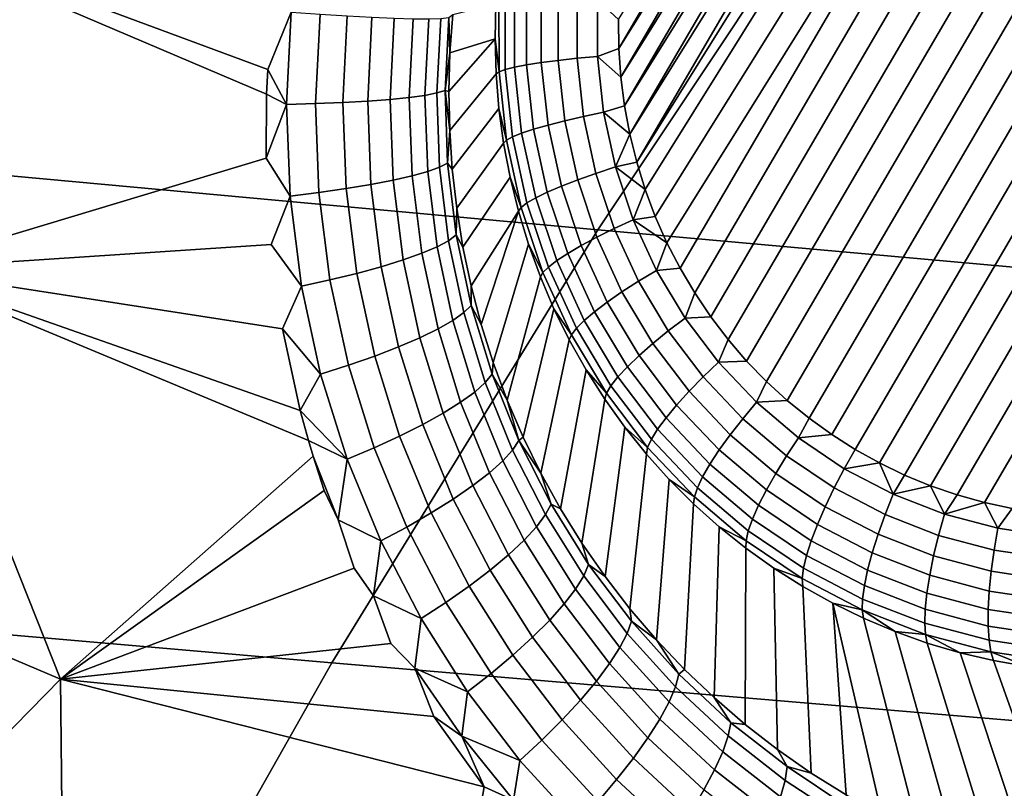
# Model space of a CAD drawing. Header units: metres. Extents: x -240 to 45, y -77 to 27.
# Tile 289 of 656: x -211.373 to -210.095, y 10.391 to 11.388. Entities that reach past the tile are written whole.
import ezdxf

# ---------------------------------------------------------------- set-up
doc = ezdxf.new("R2010")
doc.units = ezdxf.units.M
doc.layers.add('solid_102011X2', color=7, linetype='CONTINUOUS')

msp = doc.modelspace()

# ---------------------------------------------------------------- linework, layer by layer
at = {"layer": 'solid_102011X2'}
for points in [[(-210.572144, 11.203262, 269.626617), (-210.060715, 12.023468, 269.585968), (-210.024139, 12.02878, 269.578949), (-210.561081, 11.167632, 269.621643)], [(-210.561081, 11.167632, 269.621643), (-210.024139, 12.02878, 269.578949), (-209.987289, 12.031923, 269.571716), (-210.547989, 11.132762, 269.616272)], [(-210.547989, 11.132762, 269.616272), (-209.987289, 12.031923, 269.571716), (-209.950363, 12.032879, 269.56427), (-210.532883, 11.098714, 269.610565)], [(-210.515854, 11.065647, 269.604553), (-210.532883, 11.098714, 269.610565), (-209.950363, 12.032879, 269.56427)], [(-210.515854, 11.065647, 269.604553), (-209.950363, 12.032879, 269.56427), (-209.913376, 12.031639, 269.556641), (-210.496872, 11.033593, 269.598206)], [(-210.496872, 11.033593, 269.598206), (-209.913376, 12.031639, 269.556641), (-209.876602, 12.028208, 269.548889), (-210.476105, 11.002784, 269.591614)], [(-210.476105, 11.002784, 269.591614), (-209.876602, 12.028208, 269.548889), (-209.840057, 12.022585, 269.541046), (-210.453552, 10.973248, 269.584747)], [(-210.581146, 11.239535, 269.631256), (-210.132812, 12.006402, 269.599335), (-210.096985, 12.016003, 269.592773)], [(-210.572144, 11.203262, 269.626617), (-210.581146, 11.239535, 269.631256), (-210.096985, 12.016003, 269.592773)], [(-210.572144, 11.203262, 269.626617), (-210.096985, 12.016003, 269.592773), (-210.060715, 12.023468, 269.585968)], [(-210.453552, 10.973248, 269.584747), (-209.840057, 12.022585, 269.541046), (-209.804062, 12.014827, 269.533112), (-210.429413, 10.945222, 269.577667)], [(-210.429413, 10.945222, 269.577667), (-209.804062, 12.014827, 269.533112), (-209.768646, 12.004951, 269.525146), (-210.403717, 10.918726, 269.570404)], [(-210.588058, 11.276321, 269.635498), (-210.16806, 11.994703, 269.605591), (-210.132812, 12.006402, 269.599335)], [(-210.581146, 11.239535, 269.631256), (-210.588058, 11.276321, 269.635498), (-210.132812, 12.006402, 269.599335)], [(-210.403717, 10.918726, 269.570404), (-209.768646, 12.004951, 269.525146), (-209.734055, 11.993057, 269.517212), (-210.376663, 10.893945, 269.562988)], [(-210.592834, 11.313528, 269.639343), (-210.202652, 11.980927, 269.611572), (-210.16806, 11.994703, 269.605591)], [(-210.588058, 11.276321, 269.635498), (-210.592834, 11.313528, 269.639343), (-210.16806, 11.994703, 269.605591)], [(-210.376663, 10.893945, 269.562988), (-209.734055, 11.993057, 269.517212), (-209.700363, 11.979189, 269.509277), (-210.348328, 10.8709, 269.55545)], [(-210.59549, 11.350964, 269.642792), (-210.236404, 11.965149, 269.617218), (-210.202652, 11.980927, 269.611572)], [(-210.592834, 11.313528, 269.639343), (-210.59549, 11.350964, 269.642792), (-210.202652, 11.980927, 269.611572)], [(-210.348328, 10.8709, 269.55545), (-209.700363, 11.979189, 269.509277), (-209.667801, 11.963509, 269.501434), (-210.31897, 10.849733, 269.547821)], [(-210.59549, 11.350964, 269.642792), (-210.595978, 11.388564, 269.645782), (-210.236404, 11.965149, 269.617218)], [(-209.667801, 11.963509, 269.501434), (-209.636307, 11.945979, 269.493683), (-210.288513, 10.83041, 269.540161), (-210.31897, 10.849733, 269.547821)], [(-209.636307, 11.945979, 269.493683), (-209.605865, 11.926657, 269.485992), (-210.257034, 10.812881, 269.532379), (-210.288513, 10.83041, 269.540161)], [(-209.576508, 11.905489, 269.478394), (-210.224472, 10.7972, 269.524567), (-210.257034, 10.812881, 269.532379), (-209.605865, 11.926657, 269.485992)], [(-209.548172, 11.882444, 269.470856), (-210.190765, 10.783332, 269.516632), (-210.224472, 10.7972, 269.524567), (-209.576508, 11.905489, 269.478394)], [(-209.521118, 11.857664, 269.46344), (-210.156189, 10.771439, 269.508698), (-210.190765, 10.783332, 269.516632), (-209.548172, 11.882444, 269.470856)], [(-209.495422, 11.831167, 269.456177), (-210.120758, 10.761562, 269.500732), (-210.156189, 10.771439, 269.508698), (-209.521118, 11.857664, 269.46344)], [(-209.471268, 11.803141, 269.449097), (-210.084763, 10.753804, 269.492798), (-210.120758, 10.761562, 269.500732), (-209.495422, 11.831167, 269.456177)], [(-210.25943, 11.660456, 310.487579), (-211.694382, 11.799582, 308.878815), (-212.062912, 11.248016, 309.155365), (-210.622406, 11.115605, 310.76239)], [(-208.819412, 11.524102, 312.093628), (-210.25943, 11.660456, 310.487579), (-210.622406, 11.115605, 310.76239), (-209.176895, 10.985801, 312.366547)], [(-211.053177, 11.208406, 271.063202), (-211.531799, 11.064316, 271.141541), (-211.645004, 11.543896, 271.221161), (-211.052536, 11.291499, 271.07077)], [(-211.051056, 11.323743, 271.073181), (-211.052536, 11.291499, 271.07077), (-211.645004, 11.543896, 271.221161)], [(-211.020615, 11.398044, 271.071198), (-211.051056, 11.323743, 271.073181), (-211.645004, 11.543896, 271.221161), (-211.03952, 11.442567, 271.079559)], [(-210.730789, 11.32658, 269.741486), (-210.730881, 11.412911, 269.748169), (-210.715179, 11.413723, 269.723694), (-210.715088, 11.32958, 269.717194)], [(-210.715088, 11.32958, 269.717194), (-210.715179, 11.413723, 269.723694), (-210.696106, 11.414189, 269.701752), (-210.696014, 11.33254, 269.695404)], [(-210.696014, 11.33254, 269.695404), (-210.696106, 11.414189, 269.701752), (-210.674042, 11.414302, 269.68277), (-210.673965, 11.335395, 269.676666)], [(-210.673965, 11.335395, 269.676666), (-210.674042, 11.414302, 269.68277), (-210.649475, 11.414057, 269.667175), (-210.649399, 11.338086, 269.661316)], [(-210.649399, 11.338086, 269.661316), (-210.649475, 11.414057, 269.667175), (-210.622925, 11.413461, 269.655334), (-210.622849, 11.340557, 269.649689)], [(-210.622849, 11.340557, 269.649689), (-210.622925, 11.413461, 269.655334), (-210.595978, 11.388564, 269.645782), (-210.59549, 11.350964, 269.642792)], [(-210.810867, 11.394995, 270.802277), (-210.754776, 11.408617, 269.831329), (-210.755936, 11.363271, 269.828064), (-210.814499, 11.34516, 270.799255)], [(-210.750885, 11.410331, 269.802582), (-210.750793, 11.320709, 269.795654), (-210.755936, 11.363271, 269.828064), (-210.754776, 11.408617, 269.831329)], [(-210.750793, 11.320709, 269.795654), (-210.750885, 11.410331, 269.802582), (-210.742859, 11.411773, 269.774658), (-210.742767, 11.323602, 269.767822)], [(-210.742767, 11.323602, 269.767822), (-210.742859, 11.411773, 269.774658), (-210.730881, 11.412911, 269.748169), (-210.730789, 11.32658, 269.741486)], [(-211.020615, 11.398044, 271.071198), (-211.026657, 11.278311, 271.062805), (-211.051056, 11.323743, 271.073181)], [(-210.98317, 11.395304, 271.056519), (-210.989014, 11.279245, 271.04837), (-211.026657, 11.278311, 271.062805), (-211.020615, 11.398044, 271.071198)], [(-210.947983, 11.393031, 271.036926), (-210.953659, 11.280625, 271.029022), (-210.989014, 11.279245, 271.04837), (-210.98317, 11.395304, 271.056519)], [(-210.915726, 11.391269, 271.012787), (-210.921219, 11.282426, 271.005127), (-210.953659, 11.280625, 271.029022), (-210.947983, 11.393031, 271.036926)], [(-210.886963, 11.390048, 270.984558), (-210.892288, 11.284616, 270.977142), (-210.921219, 11.282426, 271.005127), (-210.915726, 11.391269, 271.012787)], [(-210.862213, 11.38939, 270.952728), (-210.867386, 11.287153, 270.945526), (-210.892288, 11.284616, 270.977142), (-210.886963, 11.390048, 270.984558)], [(-210.841919, 11.389308, 270.917877), (-210.846954, 11.289994, 270.910858), (-210.867386, 11.287153, 270.945526), (-210.862213, 11.38939, 270.952728)], [(-210.826462, 11.389802, 270.880615), (-210.831375, 11.293086, 270.87381), (-210.846954, 11.289994, 270.910858), (-210.841919, 11.389308, 270.917877)], [(-210.816116, 11.390864, 270.841675), (-210.820923, 11.296374, 270.834991), (-210.831375, 11.293086, 270.87381), (-210.826462, 11.389802, 270.880615)], [(-210.816116, 11.390864, 270.841675), (-210.814499, 11.34516, 270.799255), (-210.820923, 11.296374, 270.834991)], [(-210.816116, 11.390864, 270.841675), (-210.810867, 11.394995, 270.802277), (-210.814499, 11.34516, 270.799255)], [(-210.815857, 11.294986, 270.795166), (-210.755936, 11.363271, 269.828064), (-210.754669, 11.317966, 269.82431), (-210.814896, 11.244591, 270.789978)], [(-210.815857, 11.294986, 270.795166), (-210.814499, 11.34516, 270.799255), (-210.755936, 11.363271, 269.828064)], [(-210.750793, 11.320709, 269.795654), (-210.754669, 11.317966, 269.82431), (-210.755936, 11.363271, 269.828064)], [(-210.622849, 11.340557, 269.649689), (-210.59549, 11.350964, 269.642792), (-210.592834, 11.313528, 269.639343)], [(-210.820923, 11.296374, 270.834991), (-210.814499, 11.34516, 270.799255), (-210.815857, 11.294986, 270.795166)], [(-210.665497, 11.257091, 269.668884), (-210.673965, 11.335395, 269.676666), (-210.649399, 11.338086, 269.661316), (-210.641251, 11.262696, 269.653809)], [(-210.641251, 11.262696, 269.653809), (-210.649399, 11.338086, 269.661316), (-210.622849, 11.340557, 269.649689), (-210.615021, 11.26821, 269.642487)], [(-210.615021, 11.26821, 269.642487), (-210.622849, 11.340557, 269.649689), (-210.592834, 11.313528, 269.639343), (-210.588058, 11.276321, 269.635498)], [(-211.026657, 11.278311, 271.062805), (-211.052536, 11.291499, 271.07077), (-211.051056, 11.323743, 271.073181)], [(-210.74118, 11.231772, 269.786804), (-210.750793, 11.320709, 269.795654), (-210.742767, 11.323602, 269.767822), (-210.733307, 11.236104, 269.759155)], [(-210.733307, 11.236104, 269.759155), (-210.742767, 11.323602, 269.767822), (-210.730789, 11.32658, 269.741486), (-210.721527, 11.240907, 269.733002)], [(-210.721527, 11.240907, 269.733002), (-210.730789, 11.32658, 269.741486), (-210.715088, 11.32958, 269.717194), (-210.70607, 11.246079, 269.708893)], [(-210.70607, 11.246079, 269.708893), (-210.715088, 11.32958, 269.717194), (-210.696014, 11.33254, 269.695404), (-210.687256, 11.251513, 269.687378)], [(-210.687256, 11.251513, 269.687378), (-210.696014, 11.33254, 269.695404), (-210.673965, 11.335395, 269.676666), (-210.665497, 11.257091, 269.668884)], [(-210.814896, 11.244591, 270.789978), (-210.754669, 11.317966, 269.82431), (-210.751007, 11.272833, 269.820099), (-210.811554, 11.194043, 270.783813)], [(-210.750793, 11.320709, 269.795654), (-210.74118, 11.231772, 269.786804), (-210.751007, 11.272833, 269.820099), (-210.754669, 11.317966, 269.82431)], [(-211.026657, 11.278311, 271.062805), (-211.053177, 11.208406, 271.063202), (-211.052536, 11.291499, 271.07077)], [(-210.867386, 11.287153, 270.945526), (-210.863663, 11.185397, 270.93457), (-210.888412, 11.179742, 270.965912), (-210.892288, 11.284616, 270.977142)], [(-210.846954, 11.289994, 270.910858), (-210.843384, 11.191076, 270.900177), (-210.863663, 11.185397, 270.93457), (-210.867386, 11.287153, 270.945526)], [(-210.831375, 11.293086, 270.87381), (-210.827942, 11.196676, 270.863342), (-210.843384, 11.191076, 270.900177), (-210.846954, 11.289994, 270.910858)], [(-210.820923, 11.296374, 270.834991), (-210.817627, 11.202096, 270.824738), (-210.827942, 11.196676, 270.863342), (-210.831375, 11.293086, 270.87381)], [(-210.820923, 11.296374, 270.834991), (-210.815857, 11.294986, 270.795166), (-210.814896, 11.244591, 270.789978)], [(-210.820923, 11.296374, 270.834991), (-210.814896, 11.244591, 270.789978), (-210.817627, 11.202096, 270.824738)], [(-211.026657, 11.278311, 271.062805), (-211.022156, 11.159352, 271.050354), (-211.053177, 11.208406, 271.063202)], [(-210.989014, 11.279245, 271.04837), (-210.984665, 11.163924, 271.036224), (-211.022156, 11.159352, 271.050354), (-211.026657, 11.278311, 271.062805)], [(-210.953659, 11.280625, 271.029022), (-210.949463, 11.168907, 271.017212), (-210.984665, 11.163924, 271.036224), (-210.989014, 11.279245, 271.04837)], [(-210.921219, 11.282426, 271.005127), (-210.917175, 11.174212, 270.993622), (-210.949463, 11.168907, 271.017212), (-210.953659, 11.280625, 271.029022)], [(-210.892288, 11.284616, 270.977142), (-210.888412, 11.179742, 270.965912), (-210.917175, 11.174212, 270.993622), (-210.921219, 11.282426, 271.005127)], [(-210.811554, 11.194043, 270.783813), (-210.751007, 11.272833, 269.820099), (-210.744949, 11.228006, 269.815399), (-210.805817, 11.143469, 270.776642)], [(-210.74118, 11.231772, 269.786804), (-210.744949, 11.228006, 269.815399), (-210.751007, 11.272833, 269.820099)], [(-210.615021, 11.26821, 269.642487), (-210.588058, 11.276321, 269.635498), (-210.581146, 11.239535, 269.631256)], [(-210.648743, 11.180306, 269.659546), (-210.665497, 11.257091, 269.668884), (-210.641251, 11.262696, 269.653809), (-210.625107, 11.188769, 269.644836)], [(-210.625107, 11.188769, 269.644836), (-210.641251, 11.262696, 269.653809), (-210.615021, 11.26821, 269.642487), (-210.599548, 11.197268, 269.633881)], [(-210.599548, 11.197268, 269.633881), (-210.615021, 11.26821, 269.642487), (-210.581146, 11.239535, 269.631256)], [(-210.622406, 11.115605, 310.76239), (-212.062912, 11.248016, 309.155365), (-212.413513, 10.679108, 309.418457), (-210.967728, 10.553587, 311.023804)], [(-210.688202, 11.164201, 269.698944), (-210.70607, 11.246079, 269.708893), (-210.687256, 11.251513, 269.687378), (-210.669922, 11.172059, 269.677704)], [(-210.669922, 11.172059, 269.677704), (-210.687256, 11.251513, 269.687378), (-210.665497, 11.257091, 269.668884), (-210.648743, 11.180306, 269.659546)], [(-210.817627, 11.202096, 270.824738), (-210.814896, 11.244591, 270.789978), (-210.811554, 11.194043, 270.783813)], [(-210.722153, 11.144563, 269.776215), (-210.74118, 11.231772, 269.786804), (-210.733307, 11.236104, 269.759155), (-210.714584, 11.150306, 269.748718)], [(-210.714584, 11.150306, 269.748718), (-210.733307, 11.236104, 269.759155), (-210.721527, 11.240907, 269.733002), (-210.703201, 11.156898, 269.722778)], [(-210.703201, 11.156898, 269.722778), (-210.721527, 11.240907, 269.733002), (-210.70607, 11.246079, 269.708893), (-210.688202, 11.164201, 269.698944)], [(-210.599548, 11.197268, 269.633881), (-210.581146, 11.239535, 269.631256), (-210.572144, 11.203262, 269.626617)], [(-210.805817, 11.143469, 270.776642), (-210.744949, 11.228006, 269.815399), (-210.736496, 11.183617, 269.810242), (-210.797638, 11.092979, 270.768524)], [(-210.74118, 11.231772, 269.786804), (-210.722153, 11.144563, 269.776215), (-210.736496, 11.183617, 269.810242), (-210.744949, 11.228006, 269.815399)], [(-211.022156, 11.159352, 271.050354), (-211.046585, 11.096286, 271.05014), (-211.531799, 11.064316, 271.141541), (-211.053177, 11.208406, 271.063202)], [(-210.827942, 11.196676, 270.863342), (-210.816238, 11.101401, 270.84967), (-210.831284, 11.093428, 270.8862), (-210.843384, 11.191076, 270.900177)], [(-210.817627, 11.202096, 270.824738), (-210.806274, 11.108816, 270.811279), (-210.816238, 11.101401, 270.84967), (-210.827942, 11.196676, 270.863342)], [(-210.806274, 11.108816, 270.811279), (-210.817627, 11.202096, 270.824738), (-210.811554, 11.194043, 270.783813), (-210.805817, 11.143469, 270.776642)], [(-210.601196, 11.117173, 269.63443), (-210.625107, 11.188769, 269.644836), (-210.599548, 11.197268, 269.633881), (-210.576584, 11.128562, 269.623901)], [(-210.599548, 11.197268, 269.633881), (-210.572144, 11.203262, 269.626617), (-210.561081, 11.167632, 269.621643)], [(-210.576584, 11.128562, 269.623901), (-210.599548, 11.197268, 269.633881), (-210.561081, 11.167632, 269.621643)], [(-210.863663, 11.185397, 270.93457), (-210.851135, 11.085039, 270.920288), (-210.875443, 11.076387, 270.951294), (-210.888412, 11.179742, 270.965912)], [(-210.843384, 11.191076, 270.900177), (-210.831284, 11.093428, 270.8862), (-210.851135, 11.085039, 270.920288), (-210.863663, 11.185397, 270.93457)], [(-210.797638, 11.092979, 270.768524), (-210.736496, 11.183617, 269.810242), (-210.725693, 11.139794, 269.804657), (-210.787003, 11.042712, 270.759521)], [(-210.722153, 11.144563, 269.776215), (-210.725693, 11.139794, 269.804657), (-210.736496, 11.183617, 269.810242)], [(-210.623901, 11.105944, 269.648743), (-210.648743, 11.180306, 269.659546), (-210.625107, 11.188769, 269.644836), (-210.601196, 11.117173, 269.63443)], [(-210.917175, 11.174212, 270.993622), (-210.903748, 11.067629, 270.978638), (-210.935562, 11.058923, 271.001862), (-210.949463, 11.168907, 271.017212)], [(-210.888412, 11.179742, 270.965912), (-210.875443, 11.076387, 270.951294), (-210.903748, 11.067629, 270.978638), (-210.917175, 11.174212, 270.993622)], [(-210.661697, 11.084904, 269.687408), (-210.688202, 11.164201, 269.698944), (-210.669922, 11.172059, 269.677704), (-210.644211, 11.095111, 269.666534)], [(-210.644211, 11.095111, 269.666534), (-210.669922, 11.172059, 269.677704), (-210.648743, 11.180306, 269.659546), (-210.623901, 11.105944, 269.648743)], [(-211.022156, 11.159352, 271.050354), (-211.007324, 11.04229, 271.034241), (-211.046585, 11.096286, 271.05014)], [(-210.984665, 11.163924, 271.036224), (-210.970291, 11.050425, 271.020508), (-211.007324, 11.04229, 271.034241), (-211.022156, 11.159352, 271.050354)], [(-210.949463, 11.168907, 271.017212), (-210.935562, 11.058923, 271.001862), (-210.970291, 11.050425, 271.020508), (-210.984665, 11.163924, 271.036224)], [(-210.67601, 11.075538, 269.710968), (-210.703201, 11.156898, 269.722778), (-210.688202, 11.164201, 269.698944), (-210.661697, 11.084904, 269.687408)], [(-210.576584, 11.128562, 269.623901), (-210.561081, 11.167632, 269.621643), (-210.547989, 11.132762, 269.616272)], [(-210.722153, 11.144563, 269.776215), (-210.693924, 11.060102, 269.763947), (-210.71257, 11.096667, 269.798645), (-210.725693, 11.139794, 269.804657)], [(-210.693924, 11.060102, 269.763947), (-210.722153, 11.144563, 269.776215), (-210.714584, 11.150306, 269.748718), (-210.686829, 11.067212, 269.736633)], [(-210.686829, 11.067212, 269.736633), (-210.714584, 11.150306, 269.748718), (-210.703201, 11.156898, 269.722778), (-210.67601, 11.075538, 269.710968)], [(-210.806274, 11.108816, 270.811279), (-210.805817, 11.143469, 270.776642), (-210.797638, 11.092979, 270.768524)], [(-210.77388, 10.992791, 270.749725), (-210.787003, 11.042712, 270.759521), (-210.725693, 11.139794, 269.804657)], [(-210.758255, 10.94336, 270.739166), (-210.77388, 10.992791, 270.749725), (-210.725693, 11.139794, 269.804657), (-210.71257, 11.096667, 269.798645)], [(-210.576584, 11.128562, 269.623901), (-210.547989, 11.132762, 269.616272), (-210.532883, 11.098714, 269.610565)], [(-210.569763, 11.048748, 269.622772), (-210.601196, 11.117173, 269.63443), (-210.576584, 11.128562, 269.623901), (-210.546432, 11.062899, 269.612701)], [(-210.546432, 11.062899, 269.612701), (-210.576584, 11.128562, 269.623901), (-210.532883, 11.098714, 269.610565)], [(-209.176895, 10.985801, 312.366547), (-210.622406, 11.115605, 310.76239), (-210.967728, 10.553587, 311.023804), (-209.517029, 10.430506, 312.626251)], [(-210.806274, 11.108816, 270.811279), (-210.786957, 11.017258, 270.795044), (-210.796402, 11.00801, 270.83313), (-210.816238, 11.101401, 270.84967)], [(-210.786957, 11.017258, 270.795044), (-210.806274, 11.108816, 270.811279), (-210.797638, 11.092979, 270.768524), (-210.787003, 11.042712, 270.759521)], [(-210.591248, 11.034874, 269.636627), (-210.623901, 11.105944, 269.648743), (-210.601196, 11.117173, 269.63443), (-210.569763, 11.048748, 269.622772)], [(-211.007324, 11.04229, 271.034241), (-211.031693, 10.987148, 271.034363), (-211.531799, 11.064316, 271.141541), (-211.046585, 11.096286, 271.05014)], [(-210.816238, 11.101401, 270.84967), (-210.796402, 11.00801, 270.83313), (-210.810852, 10.997827, 270.869385), (-210.831284, 11.093428, 270.8862)], [(-210.740158, 10.894572, 270.727966), (-210.758255, 10.94336, 270.739166), (-210.71257, 11.096667, 269.798645), (-210.697159, 11.054362, 269.792267)], [(-210.693924, 11.060102, 269.763947), (-210.697159, 11.054362, 269.792267), (-210.71257, 11.096667, 269.798645)], [(-210.626892, 11.009117, 269.6745), (-210.661697, 11.084904, 269.687408), (-210.644211, 11.095111, 269.666534), (-210.610428, 11.021569, 269.653992)], [(-210.610428, 11.021569, 269.653992), (-210.644211, 11.095111, 269.666534), (-210.623901, 11.105944, 269.648743), (-210.591248, 11.034874, 269.636627)], [(-210.546432, 11.062899, 269.612701), (-210.532883, 11.098714, 269.610565), (-210.515854, 11.065647, 269.604553)], [(-210.851135, 11.085039, 270.920288), (-210.830048, 10.986889, 270.903137), (-210.853638, 10.975397, 270.933746), (-210.875443, 11.076387, 270.951294)], [(-210.831284, 11.093428, 270.8862), (-210.810852, 10.997827, 270.869385), (-210.830048, 10.986889, 270.903137), (-210.851135, 11.085039, 270.920288)], [(-210.640305, 10.99778, 269.697693), (-210.67601, 11.075538, 269.710968), (-210.661697, 11.084904, 269.687408), (-210.626892, 11.009117, 269.6745)], [(-210.875443, 11.076387, 270.951294), (-210.853638, 10.975397, 270.933746), (-210.881195, 10.963557, 270.960693), (-210.903748, 11.067629, 270.978638)], [(-210.65036, 10.987798, 269.723083), (-210.686829, 11.067212, 269.736633), (-210.67601, 11.075538, 269.710968), (-210.640305, 10.99778, 269.697693)], [(-211.531799, 11.064316, 271.141541), (-211.320145, 10.532145, 271.012665), (-211.861893, 10.762074, 271.149048)], [(-210.998245, 10.842264, 271.008911), (-210.992126, 10.821612, 271.004883), (-211.320145, 10.532145, 271.012665), (-211.531799, 11.064316, 271.141541)], [(-211.008759, 10.880837, 271.016174), (-210.998245, 10.842264, 271.008911), (-211.531799, 11.064316, 271.141541)], [(-211.031693, 10.987148, 271.034363), (-211.008759, 10.880837, 271.016174), (-211.531799, 11.064316, 271.141541)], [(-210.935562, 11.058923, 271.001862), (-210.912247, 10.951583, 270.98349), (-210.946198, 10.939692, 271.001709), (-210.970291, 11.050425, 271.020508)], [(-210.903748, 11.067629, 270.978638), (-210.881195, 10.963557, 270.960693), (-210.912247, 10.951583, 270.98349), (-210.935562, 11.058923, 271.001862)], [(-210.693924, 11.060102, 269.763947), (-210.65686, 10.979382, 269.750183), (-210.679504, 11.013003, 269.785461), (-210.697159, 11.054362, 269.792267)], [(-210.65686, 10.979382, 269.750183), (-210.693924, 11.060102, 269.763947), (-210.686829, 11.067212, 269.736633), (-210.65036, 10.987798, 269.723083)], [(-210.531204, 10.984295, 269.609924), (-210.569763, 11.048748, 269.622772), (-210.546432, 11.062899, 269.612701), (-210.509415, 11.001047, 269.600372)], [(-210.509415, 11.001047, 269.600372), (-210.546432, 11.062899, 269.612701), (-210.515854, 11.065647, 269.604553), (-210.496872, 11.033593, 269.598206)], [(-210.970291, 11.050425, 271.020508), (-210.946198, 10.939692, 271.001709), (-210.982452, 10.928099, 271.015015), (-211.007324, 11.04229, 271.034241)], [(-210.786957, 11.017258, 270.795044), (-210.787003, 11.042712, 270.759521), (-210.77388, 10.992791, 270.749725)], [(-210.740158, 10.894572, 270.727966), (-210.697159, 11.054362, 269.792267), (-210.679504, 11.013003, 269.785461), (-210.719559, 10.846571, 270.716187)], [(-210.551193, 10.967929, 269.623322), (-210.591248, 11.034874, 269.636627), (-210.569763, 11.048748, 269.622772), (-210.531204, 10.984295, 269.609924)], [(-211.007324, 11.04229, 271.034241), (-210.982452, 10.928099, 271.015015), (-211.031693, 10.987148, 271.034363)], [(-210.568985, 10.952297, 269.640198), (-210.610428, 11.021569, 269.653992), (-210.591248, 11.034874, 269.636627), (-210.551193, 10.967929, 269.623322)], [(-210.509415, 11.001047, 269.600372), (-210.496872, 11.033593, 269.598206), (-210.476105, 11.002784, 269.591614)], [(-210.786957, 11.017258, 270.795044), (-210.759888, 10.928099, 270.776459), (-210.768646, 10.917201, 270.81427), (-210.796402, 11.00801, 270.83313)], [(-210.759888, 10.928099, 270.776459), (-210.786957, 11.017258, 270.795044), (-210.77388, 10.992791, 270.749725), (-210.758255, 10.94336, 270.739166)], [(-210.584183, 10.937731, 269.660278), (-210.626892, 11.009117, 269.6745), (-210.610428, 11.021569, 269.653992), (-210.568985, 10.952297, 269.640198)], [(-210.796402, 11.00801, 270.83313), (-210.768646, 10.917201, 270.81427), (-210.782318, 10.904991, 270.850189), (-210.810852, 10.997827, 270.869385)], [(-210.719559, 10.846571, 270.716187), (-210.679504, 11.013003, 269.785461), (-210.659653, 10.972713, 269.77832), (-210.696533, 10.799511, 270.703918)], [(-210.65686, 10.979382, 269.750183), (-210.659653, 10.972713, 269.77832), (-210.679504, 11.013003, 269.785461)], [(-210.596466, 10.924536, 269.683105), (-210.640305, 10.99778, 269.697693), (-210.626892, 11.009117, 269.6745), (-210.584183, 10.937731, 269.660278)], [(-210.810852, 10.997827, 270.869385), (-210.782318, 10.904991, 270.850189), (-210.800659, 10.891689, 270.883575), (-210.830048, 10.986889, 270.903137)], [(-210.605591, 10.912993, 269.708221), (-210.65036, 10.987798, 269.723083), (-210.640305, 10.99778, 269.697693), (-210.596466, 10.924536, 269.683105)], [(-210.485947, 10.924569, 269.59613), (-210.531204, 10.984295, 269.609924), (-210.509415, 11.001047, 269.600372), (-210.465988, 10.943733, 269.587128)], [(-210.465988, 10.943733, 269.587128), (-210.509415, 11.001047, 269.600372), (-210.476105, 11.002784, 269.591614), (-210.453552, 10.973248, 269.584747)], [(-210.982452, 10.928099, 271.015015), (-211.008759, 10.880837, 271.016174), (-211.031693, 10.987148, 271.034363)], [(-210.830048, 10.986889, 270.903137), (-210.800659, 10.891689, 270.883575), (-210.823303, 10.877535, 270.913788), (-210.853638, 10.975397, 270.933746)], [(-210.65686, 10.979382, 269.750183), (-210.611359, 10.903346, 269.735046), (-210.63768, 10.933607, 269.770844), (-210.659653, 10.972713, 269.77832)], [(-210.611359, 10.903346, 269.735046), (-210.65686, 10.979382, 269.750183), (-210.65036, 10.987798, 269.723083), (-210.605591, 10.912993, 269.708221)], [(-210.504181, 10.905895, 269.608948), (-210.551193, 10.967929, 269.623322), (-210.531204, 10.984295, 269.609924), (-210.485947, 10.924569, 269.59613)], [(-210.853638, 10.975397, 270.933746), (-210.823303, 10.877535, 270.913788), (-210.849869, 10.862785, 270.940277), (-210.881195, 10.963557, 270.960693)], [(-210.696533, 10.799511, 270.703918), (-210.659653, 10.972713, 269.77832), (-210.63768, 10.933607, 269.770844), (-210.671097, 10.753535, 270.691223)], [(-210.52034, 10.888107, 269.625366), (-210.568985, 10.952297, 269.640198), (-210.551193, 10.967929, 269.623322), (-210.504181, 10.905895, 269.608948)], [(-210.465988, 10.943733, 269.587128), (-210.453552, 10.973248, 269.584747), (-210.429413, 10.945222, 269.577667)], [(-210.881195, 10.963557, 270.960693), (-210.849869, 10.862785, 270.940277), (-210.879883, 10.847706, 270.962616), (-210.912247, 10.951583, 270.98349)], [(-210.912247, 10.951583, 270.98349), (-210.879883, 10.847706, 270.962616), (-210.912781, 10.832568, 270.980377), (-210.946198, 10.939692, 271.001709)], [(-210.759888, 10.928099, 270.776459), (-210.758255, 10.94336, 270.739166), (-210.740158, 10.894572, 270.727966)], [(-210.534058, 10.87158, 269.644989), (-210.584183, 10.937731, 269.660278), (-210.568985, 10.952297, 269.640198), (-210.52034, 10.888107, 269.625366)], [(-210.434525, 10.870272, 269.581482), (-210.485947, 10.924569, 269.59613), (-210.465988, 10.943733, 269.587128), (-210.416656, 10.891627, 269.573059)], [(-210.416656, 10.891627, 269.573059), (-210.465988, 10.943733, 269.587128), (-210.429413, 10.945222, 269.577667), (-210.403717, 10.918726, 269.570404)], [(-210.982452, 10.928099, 271.015015), (-210.947968, 10.817648, 270.993195), (-211.008759, 10.880837, 271.016174)], [(-210.946198, 10.939692, 271.001709), (-210.912781, 10.832568, 270.980377), (-210.947968, 10.817648, 270.993195), (-210.982452, 10.928099, 271.015015)], [(-210.759888, 10.928099, 270.776459), (-210.72525, 10.841974, 270.756012), (-210.733246, 10.829617, 270.793579), (-210.768646, 10.917201, 270.81427)], [(-210.759888, 10.928099, 270.776459), (-210.740158, 10.894572, 270.727966), (-210.72525, 10.841974, 270.756012)], [(-210.671097, 10.753535, 270.691223), (-210.63768, 10.933607, 269.770844), (-210.613632, 10.895802, 269.763031), (-210.643295, 10.708803, 270.678253)], [(-210.611359, 10.903346, 269.735046), (-210.613632, 10.895802, 269.763031), (-210.63768, 10.933607, 269.770844)], [(-210.545044, 10.856665, 269.667419), (-210.596466, 10.924536, 269.683105), (-210.584183, 10.937731, 269.660278), (-210.534058, 10.87158, 269.644989)], [(-210.768646, 10.917201, 270.81427), (-210.733246, 10.829617, 270.793579), (-210.746002, 10.815576, 270.829163), (-210.782318, 10.904991, 270.850189)], [(-210.55307, 10.843677, 269.692169), (-210.605591, 10.912993, 269.708221), (-210.596466, 10.924536, 269.683105), (-210.545044, 10.856665, 269.667419)], [(-210.45079, 10.8495, 269.59375), (-210.504181, 10.905895, 269.608948), (-210.485947, 10.924569, 269.59613), (-210.434525, 10.870272, 269.581482)], [(-210.416656, 10.891627, 269.573059), (-210.403717, 10.918726, 269.570404), (-210.376663, 10.893945, 269.562988)], [(-210.782318, 10.904991, 270.850189), (-210.746002, 10.815576, 270.829163), (-210.76329, 10.800105, 270.862122), (-210.800659, 10.891689, 270.883575)], [(-210.611359, 10.903346, 269.735046), (-210.557968, 10.83289, 269.71875), (-210.587585, 10.859409, 269.754913), (-210.613632, 10.895802, 269.763031)], [(-210.557968, 10.83289, 269.71875), (-210.611359, 10.903346, 269.735046), (-210.605591, 10.912993, 269.708221), (-210.55307, 10.843677, 269.692169)], [(-210.465088, 10.82975, 269.609619), (-210.52034, 10.888107, 269.625366), (-210.504181, 10.905895, 269.608948), (-210.45079, 10.8495, 269.59375)], [(-210.800659, 10.891689, 270.883575), (-210.76329, 10.800105, 270.862122), (-210.784805, 10.783484, 270.891907), (-210.823303, 10.877535, 270.913788)], [(-210.72525, 10.841974, 270.756012), (-210.740158, 10.894572, 270.727966), (-210.719559, 10.846571, 270.716187)], [(-210.643295, 10.708803, 270.678253), (-210.613632, 10.895802, 269.763031), (-210.587585, 10.859409, 269.754913), (-210.613205, 10.665446, 270.66507)], [(-210.377563, 10.82204, 269.566162), (-210.434525, 10.870272, 269.581482), (-210.416656, 10.891627, 269.573059), (-210.361984, 10.845342, 269.55838)], [(-210.361984, 10.845342, 269.55838), (-210.416656, 10.891627, 269.573059), (-210.376663, 10.893945, 269.562988), (-210.348328, 10.8709, 269.55545)], [(-210.947968, 10.817648, 270.993195), (-210.998245, 10.842264, 271.008911), (-211.008759, 10.880837, 271.016174)], [(-210.823303, 10.877535, 270.913788), (-210.784805, 10.783484, 270.891907), (-210.810165, 10.766014, 270.917969), (-210.849869, 10.862785, 270.940277)], [(-210.477112, 10.811442, 269.628754), (-210.534058, 10.87158, 269.644989), (-210.52034, 10.888107, 269.625366), (-210.465088, 10.82975, 269.609619)], [(-210.486618, 10.794962, 269.650757), (-210.545044, 10.856665, 269.667419), (-210.534058, 10.87158, 269.644989), (-210.477112, 10.811442, 269.628754)], [(-210.391617, 10.799403, 269.57785), (-210.45079, 10.8495, 269.59375), (-210.434525, 10.870272, 269.581482), (-210.377563, 10.82204, 269.566162)], [(-210.361984, 10.845342, 269.55838), (-210.348328, 10.8709, 269.55545), (-210.31897, 10.849733, 269.547821)], [(-210.849869, 10.862785, 270.940277), (-210.810165, 10.766014, 270.917969), (-210.838882, 10.74801, 270.939819), (-210.879883, 10.847706, 270.962616)], [(-210.613205, 10.665446, 270.66507), (-210.587585, 10.859409, 269.754913), (-210.559631, 10.824534, 269.746521), (-210.580917, 10.623613, 270.651764)], [(-210.557968, 10.83289, 269.71875), (-210.559631, 10.824534, 269.746521), (-210.587585, 10.859409, 269.754913)], [(-210.493393, 10.780659, 269.675171), (-210.55307, 10.843677, 269.692169), (-210.545044, 10.856665, 269.667419), (-210.486618, 10.794962, 269.650757)], [(-210.947968, 10.817648, 270.993195), (-210.959854, 10.739257, 270.987), (-210.992126, 10.821612, 271.004883), (-210.998245, 10.842264, 271.008911)], [(-210.879883, 10.847706, 270.962616), (-210.838882, 10.74801, 270.939819), (-210.870468, 10.729796, 270.957031), (-210.912781, 10.832568, 270.980377)], [(-210.72525, 10.841974, 270.756012), (-210.68335, 10.759459, 270.734222), (-210.690491, 10.745826, 270.771484), (-210.733246, 10.829617, 270.793579)], [(-210.72525, 10.841974, 270.756012), (-210.719559, 10.846571, 270.716187), (-210.696533, 10.799511, 270.703918)], [(-210.72525, 10.841974, 270.756012), (-210.696533, 10.799511, 270.703918), (-210.68335, 10.759459, 270.734222)], [(-210.497314, 10.768835, 269.701477), (-210.557968, 10.83289, 269.71875), (-210.55307, 10.843677, 269.692169), (-210.493393, 10.780659, 269.675171)], [(-210.403854, 10.777912, 269.59317), (-210.465088, 10.82975, 269.609619), (-210.45079, 10.8495, 269.59375), (-210.391617, 10.799403, 269.57785)], [(-210.361984, 10.845342, 269.55838), (-210.302628, 10.805419, 269.543213), (-210.315704, 10.780437, 269.550354), (-210.377563, 10.82204, 269.566162)], [(-210.302628, 10.805419, 269.543213), (-210.361984, 10.845342, 269.55838), (-210.31897, 10.849733, 269.547821), (-210.288513, 10.83041, 269.540161)], [(-210.912781, 10.832568, 270.980377), (-210.870468, 10.729796, 270.957031), (-210.904327, 10.711703, 270.96936), (-210.947968, 10.817648, 270.993195)], [(-210.733246, 10.829617, 270.793579), (-210.690491, 10.745826, 270.771484), (-210.70224, 10.730148, 270.806732), (-210.746002, 10.815576, 270.829163)], [(-210.557968, 10.83289, 269.71875), (-210.497314, 10.768835, 269.701477), (-210.529831, 10.791281, 269.737915), (-210.559631, 10.824534, 269.746521)], [(-210.414017, 10.758021, 269.611786), (-210.477112, 10.811442, 269.628754), (-210.465088, 10.82975, 269.609619), (-210.403854, 10.777912, 269.59317)], [(-210.302628, 10.805419, 269.543213), (-210.288513, 10.83041, 269.540161), (-210.257034, 10.812881, 269.532379)], [(-210.992126, 10.821612, 271.004883), (-210.977783, 10.777267, 270.99588), (-211.320145, 10.532145, 271.012665)], [(-210.959854, 10.739257, 270.987), (-210.977783, 10.777267, 270.99588), (-210.992126, 10.821612, 271.004883)], [(-210.947968, 10.817648, 270.993195), (-210.904327, 10.711703, 270.96936), (-210.959854, 10.739257, 270.987)], [(-210.746002, 10.815576, 270.829163), (-210.70224, 10.730148, 270.806732), (-210.718353, 10.712708, 270.839325), (-210.76329, 10.800105, 270.862122)], [(-210.580917, 10.623613, 270.651764), (-210.559631, 10.824534, 269.746521), (-210.529831, 10.791281, 269.737915), (-210.546494, 10.583413, 270.638458)], [(-210.377563, 10.82204, 269.566162), (-210.315704, 10.780437, 269.550354), (-210.327377, 10.756193, 269.561432), (-210.391617, 10.799403, 269.57785)], [(-210.239273, 10.772327, 269.527771), (-210.302628, 10.805419, 269.543213), (-210.257034, 10.812881, 269.532379)], [(-210.239273, 10.772327, 269.527771), (-210.257034, 10.812881, 269.532379), (-210.224472, 10.7972, 269.524567)], [(-210.76329, 10.800105, 270.862122), (-210.718353, 10.712708, 270.839325), (-210.738556, 10.693823, 270.868683), (-210.784805, 10.783484, 270.891907)], [(-210.68335, 10.759459, 270.734222), (-210.696533, 10.799511, 270.703918), (-210.671097, 10.753535, 270.691223)], [(-210.421875, 10.740151, 269.633362), (-210.486618, 10.794962, 269.650757), (-210.477112, 10.811442, 269.628754), (-210.414017, 10.758021, 269.611786)], [(-210.249695, 10.745953, 269.534271), (-210.315704, 10.780437, 269.550354), (-210.302628, 10.805419, 269.543213), (-210.239273, 10.772327, 269.527771)], [(-210.546494, 10.583413, 270.638458), (-210.529831, 10.791281, 269.737915), (-210.498276, 10.759746, 269.729065), (-210.510025, 10.544958, 270.625183)], [(-210.497314, 10.768835, 269.701477), (-210.498276, 10.759746, 269.729065), (-210.529831, 10.791281, 269.737915)], [(-210.427277, 10.724681, 269.65741), (-210.493393, 10.780659, 269.675171), (-210.486618, 10.794962, 269.650757), (-210.421875, 10.740151, 269.633362)], [(-210.391617, 10.799403, 269.57785), (-210.327377, 10.756193, 269.561432), (-210.337372, 10.7332, 269.576172), (-210.403854, 10.777912, 269.59317)], [(-210.239273, 10.772327, 269.527771), (-210.224472, 10.7972, 269.524567), (-210.190765, 10.783332, 269.516632)], [(-210.959854, 10.739257, 270.987), (-210.938736, 10.676504, 270.973694), (-211.320145, 10.532145, 271.012665), (-210.977783, 10.777267, 270.99588)], [(-210.784805, 10.783484, 270.891907), (-210.738556, 10.693823, 270.868683), (-210.762497, 10.673831, 270.894257), (-210.810165, 10.766014, 270.917969)], [(-210.430115, 10.711936, 269.683411), (-210.497314, 10.768835, 269.701477), (-210.493393, 10.780659, 269.675171), (-210.427277, 10.724681, 269.65741)], [(-210.403854, 10.777912, 269.59317), (-210.337372, 10.7332, 269.576172), (-210.345505, 10.711944, 269.594299), (-210.414017, 10.758021, 269.611786)], [(-210.258804, 10.720376, 269.544708), (-210.327377, 10.756193, 269.561432), (-210.315704, 10.780437, 269.550354), (-210.249695, 10.745953, 269.534271)], [(-210.172668, 10.746453, 269.512238), (-210.239273, 10.772327, 269.527771), (-210.190765, 10.783332, 269.516632)], [(-210.172668, 10.746453, 269.512238), (-210.190765, 10.783332, 269.516632), (-210.156189, 10.771439, 269.508698)], [(-211.598251, 10.248373, 270.991486), (-211.884018, 10.367958, 271.062836), (-211.861893, 10.762074, 271.149048), (-211.320145, 10.532145, 271.012665)], [(-210.810165, 10.766014, 270.917969), (-210.762497, 10.673831, 270.894257), (-210.789734, 10.653095, 270.915558), (-210.838882, 10.74801, 270.939819)], [(-210.497314, 10.768835, 269.701477), (-210.430115, 10.711936, 269.683411), (-210.465073, 10.730021, 269.720001), (-210.498276, 10.759746, 269.729065)], [(-210.180283, 10.718991, 269.518066), (-210.249695, 10.745953, 269.534271), (-210.239273, 10.772327, 269.527771), (-210.172668, 10.746453, 269.512238)], [(-210.172668, 10.746453, 269.512238), (-210.156189, 10.771439, 269.508698), (-210.120758, 10.761562, 269.500732)], [(-210.103592, 10.728103, 269.496765), (-210.172668, 10.746453, 269.512238), (-210.120758, 10.761562, 269.500732)], [(-210.103592, 10.728103, 269.496765), (-210.120758, 10.761562, 269.500732), (-210.084763, 10.753804, 269.492798)], [(-210.68335, 10.759459, 270.734222), (-210.634491, 10.681099, 270.711517), (-210.640732, 10.666368, 270.748535), (-210.690491, 10.745826, 270.771484)], [(-210.634491, 10.681099, 270.711517), (-210.68335, 10.759459, 270.734222), (-210.671097, 10.753535, 270.691223), (-210.643295, 10.708803, 270.678253)], [(-210.510025, 10.544958, 270.625183), (-210.498276, 10.759746, 269.729065), (-210.465073, 10.730021, 269.720001), (-210.471603, 10.508348, 270.612061)], [(-210.414017, 10.758021, 269.611786), (-210.345505, 10.711944, 269.594299), (-210.351593, 10.692875, 269.615417), (-210.421875, 10.740151, 269.633362)], [(-210.266418, 10.696137, 269.558899), (-210.337372, 10.7332, 269.576172), (-210.327377, 10.756193, 269.561432), (-210.258804, 10.720376, 269.544708)], [(-210.032867, 10.717488, 269.481567), (-210.103592, 10.728103, 269.496765), (-210.084763, 10.753804, 269.492798), (-210.048233, 10.748181, 269.484924)], [(-210.904327, 10.711703, 270.96936), (-210.913605, 10.640615, 270.963562), (-210.938736, 10.676504, 270.973694), (-210.959854, 10.739257, 270.987)], [(-210.838882, 10.74801, 270.939819), (-210.789734, 10.653095, 270.915558), (-210.819763, 10.631989, 270.932281), (-210.870468, 10.729796, 270.957031)], [(-210.690491, 10.745826, 270.771484), (-210.640732, 10.666368, 270.748535), (-210.651382, 10.649241, 270.783478), (-210.70224, 10.730148, 270.806732)], [(-210.421875, 10.740151, 269.633362), (-210.351593, 10.692875, 269.615417), (-210.355499, 10.676397, 269.639069), (-210.427277, 10.724681, 269.65741)], [(-210.186722, 10.692372, 269.527893), (-210.258804, 10.720376, 269.544708), (-210.249695, 10.745953, 269.534271), (-210.180283, 10.718991, 269.518066)], [(-210.108307, 10.699867, 269.501953), (-210.180283, 10.718991, 269.518066), (-210.172668, 10.746453, 269.512238), (-210.103592, 10.728103, 269.496765)], [(-210.870468, 10.729796, 270.957031), (-210.819763, 10.631989, 270.932281), (-210.852051, 10.610896, 270.944031), (-210.904327, 10.711703, 270.96936)], [(-210.70224, 10.730148, 270.806732), (-210.651382, 10.649241, 270.783478), (-210.666214, 10.63003, 270.815674), (-210.718353, 10.712708, 270.839325)], [(-210.471603, 10.508348, 270.612061), (-210.465073, 10.730021, 269.720001), (-210.430298, 10.702193, 269.710785), (-210.431335, 10.473675, 270.599121)], [(-210.430115, 10.711936, 269.683411), (-210.430298, 10.702193, 269.710785), (-210.465073, 10.730021, 269.720001)], [(-210.427277, 10.724681, 269.65741), (-210.355499, 10.676397, 269.639069), (-210.357147, 10.662859, 269.664764), (-210.430115, 10.711936, 269.683411)], [(-210.272385, 10.67375, 269.576477), (-210.345505, 10.711944, 269.594299), (-210.337372, 10.7332, 269.576172), (-210.266418, 10.696137, 269.558899)], [(-210.034607, 10.688807, 269.486115), (-210.108307, 10.699867, 269.501953), (-210.103592, 10.728103, 269.496765), (-210.032867, 10.717488, 269.481567)], [(-210.904327, 10.711703, 270.96936), (-210.852051, 10.610896, 270.944031), (-210.913605, 10.640615, 270.963562)], [(-210.718353, 10.712708, 270.839325), (-210.666214, 10.63003, 270.815674), (-210.684982, 10.60908, 270.844574), (-210.738556, 10.693823, 270.868683)], [(-210.430115, 10.711936, 269.683411), (-210.357147, 10.662859, 269.664764), (-210.394073, 10.676347, 269.701416), (-210.430298, 10.702193, 269.710785)], [(-210.276566, 10.653688, 269.597137), (-210.351593, 10.692875, 269.615417), (-210.345505, 10.711944, 269.594299), (-210.272385, 10.67375, 269.576477)], [(-210.191833, 10.66716, 269.541473), (-210.266418, 10.696137, 269.558899), (-210.258804, 10.720376, 269.544708), (-210.186722, 10.692372, 269.527893)], [(-210.111954, 10.672509, 269.511169), (-210.186722, 10.692372, 269.527893), (-210.180283, 10.718991, 269.518066), (-210.108307, 10.699867, 269.501953)], [(-210.634491, 10.681099, 270.711517), (-210.643295, 10.708803, 270.678253), (-210.613205, 10.665446, 270.66507)], [(-210.431335, 10.473675, 270.599121), (-210.430298, 10.702193, 269.710785), (-210.394073, 10.676347, 269.701416), (-210.389297, 10.441031, 270.586426)], [(-210.0354, 10.661021, 269.49472), (-210.111954, 10.672509, 269.511169), (-210.108307, 10.699867, 269.501953), (-210.034607, 10.688807, 269.486115)], [(-210.738556, 10.693823, 270.868683), (-210.684982, 10.60908, 270.844574), (-210.707336, 10.58677, 270.869629), (-210.762497, 10.673831, 270.894257)], [(-210.27887, 10.636375, 269.620392), (-210.355499, 10.676397, 269.639069), (-210.351593, 10.692875, 269.615417), (-210.276566, 10.653688, 269.597137)], [(-210.195511, 10.643888, 269.558563), (-210.272385, 10.67375, 269.576477), (-210.266418, 10.696137, 269.558899), (-210.191833, 10.66716, 269.541473)], [(-210.114471, 10.646606, 269.52417), (-210.191833, 10.66716, 269.541473), (-210.186722, 10.692372, 269.527893), (-210.111954, 10.672509, 269.511169)], [(-210.967728, 10.553587, 311.023804), (-212.413513, 10.679108, 309.418457), (-212.745667, 10.093741, 309.667725), (-211.294891, 9.975273, 311.271484)], [(-210.913605, 10.640615, 270.963562), (-210.891388, 10.578698, 270.94989), (-211.320145, 10.532145, 271.012665), (-210.938736, 10.676504, 270.973694)], [(-210.762497, 10.673831, 270.894257), (-210.707336, 10.58677, 270.869629), (-210.73288, 10.563504, 270.890442), (-210.789734, 10.653095, 270.915558)], [(-210.634491, 10.681099, 270.711517), (-210.57901, 10.607395, 270.688416), (-210.584351, 10.591722, 270.725189), (-210.640732, 10.666368, 270.748535)], [(-210.57901, 10.607395, 270.688416), (-210.634491, 10.681099, 270.711517), (-210.613205, 10.665446, 270.66507), (-210.580917, 10.623613, 270.651764)], [(-210.389297, 10.441031, 270.586426), (-210.394073, 10.676347, 269.701416), (-210.356506, 10.652555, 269.691956), (-210.345642, 10.410507, 270.574066)], [(-210.357147, 10.662859, 269.664764), (-210.356506, 10.652555, 269.691956), (-210.394073, 10.676347, 269.701416)], [(-210.279266, 10.622178, 269.645782), (-210.357147, 10.662859, 269.664764), (-210.355499, 10.676397, 269.639069), (-210.27887, 10.636375, 269.620392)], [(-210.197693, 10.623049, 269.578735), (-210.276566, 10.653688, 269.597137), (-210.272385, 10.67375, 269.576477), (-210.195511, 10.643888, 269.558563)], [(-210.035263, 10.634719, 269.507141), (-210.114471, 10.646606, 269.52417), (-210.111954, 10.672509, 269.511169), (-210.0354, 10.661021, 269.49472)], [(-210.640732, 10.666368, 270.748535), (-210.584351, 10.591722, 270.725189), (-210.593842, 10.573318, 270.759796), (-210.651382, 10.649241, 270.783478)], [(-210.357147, 10.662859, 269.664764), (-210.279266, 10.622178, 269.645782), (-210.317688, 10.630888, 269.682373), (-210.356506, 10.652555, 269.691956)], [(-210.115799, 10.622707, 269.54071), (-210.195511, 10.643888, 269.558563), (-210.191833, 10.66716, 269.541473), (-210.114471, 10.646606, 269.52417)], [(-210.789734, 10.653095, 270.915558), (-210.73288, 10.563504, 270.890442), (-210.761154, 10.539701, 270.906555), (-210.819763, 10.631989, 270.932281)], [(-210.651382, 10.649241, 270.783478), (-210.593842, 10.573318, 270.759796), (-210.607315, 10.55252, 270.791595), (-210.666214, 10.63003, 270.815674)], [(-210.345642, 10.410507, 270.574066), (-210.356506, 10.652555, 269.691956), (-210.317688, 10.630888, 269.682373), (-210.300446, 10.382166, 270.562042)], [(-210.198334, 10.605083, 269.601593), (-210.27887, 10.636375, 269.620392), (-210.276566, 10.653688, 269.597137), (-210.197693, 10.623049, 269.578735)], [(-210.034164, 10.610456, 269.523163), (-210.115799, 10.622707, 269.54071), (-210.114471, 10.646606, 269.52417), (-210.035263, 10.634719, 269.507141)], [(-210.852051, 10.610896, 270.944031), (-210.859924, 10.546793, 270.939056), (-210.891388, 10.578698, 270.94989), (-210.913605, 10.640615, 270.963562)], [(-210.197388, 10.590372, 269.626678), (-210.279266, 10.622178, 269.645782), (-210.27887, 10.636375, 269.620392), (-210.198334, 10.605083, 269.601593)], [(-210.115906, 10.601317, 269.560425), (-210.197693, 10.623049, 269.578735), (-210.195511, 10.643888, 269.558563), (-210.115799, 10.622707, 269.54071)], [(-210.819763, 10.631989, 270.932281), (-210.761154, 10.539701, 270.906555), (-210.791641, 10.515793, 270.917755), (-210.852051, 10.610896, 270.944031)], [(-210.666214, 10.63003, 270.815674), (-210.607315, 10.55252, 270.791595), (-210.624527, 10.529701, 270.820038), (-210.684982, 10.60908, 270.844574)], [(-210.57901, 10.607395, 270.688416), (-210.580917, 10.623613, 270.651764), (-210.546494, 10.583413, 270.638458)], [(-210.253906, 10.356115, 270.550446), (-210.317688, 10.630888, 269.682373), (-210.277725, 10.611409, 269.672729), (-210.206055, 10.332376, 270.539215)], [(-210.279266, 10.622178, 269.645782), (-210.277725, 10.611409, 269.672729), (-210.317688, 10.630888, 269.682373)], [(-210.253906, 10.356115, 270.550446), (-210.300446, 10.382166, 270.562042), (-210.317688, 10.630888, 269.682373)], [(-210.279266, 10.622178, 269.645782), (-210.236771, 10.594175, 269.663086), (-210.277725, 10.611409, 269.672729)], [(-210.197388, 10.590372, 269.626678), (-210.236771, 10.594175, 269.663086), (-210.279266, 10.622178, 269.645782)], [(-210.114792, 10.582889, 269.582916), (-210.198334, 10.605083, 269.601593), (-210.197693, 10.623049, 269.578735), (-210.115906, 10.601317, 269.560425)], [(-210.03215, 10.588748, 269.542419), (-210.115906, 10.601317, 269.560425), (-210.115799, 10.622707, 269.54071), (-210.034164, 10.610456, 269.523163)], [(-210.852051, 10.610896, 270.944031), (-210.791641, 10.515793, 270.917755), (-210.859924, 10.546793, 270.939056)], [(-210.684982, 10.60908, 270.844574), (-210.624527, 10.529701, 270.820038), (-210.645172, 10.505274, 270.844604), (-210.707336, 10.58677, 270.869629)], [(-210.206055, 10.332376, 270.539215), (-210.277725, 10.611409, 269.672729), (-210.236771, 10.594175, 269.663086), (-210.157013, 10.310991, 270.528473)], [(-210.57901, 10.607395, 270.688416), (-210.517319, 10.538826, 270.665283), (-210.521744, 10.522344, 270.701813), (-210.584351, 10.591722, 270.725189)], [(-210.57901, 10.607395, 270.688416), (-210.546494, 10.583413, 270.638458), (-210.517319, 10.538826, 270.665283)], [(-210.112473, 10.567812, 269.607666), (-210.197388, 10.590372, 269.626678), (-210.198334, 10.605083, 269.601593), (-210.114792, 10.582889, 269.582916)], [(-210.029251, 10.570052, 269.564514), (-210.114792, 10.582889, 269.582916), (-210.115906, 10.601317, 269.560425), (-210.03215, 10.588748, 269.542419)], [(-210.707336, 10.58677, 270.869629), (-210.645172, 10.505274, 270.844604), (-210.668869, 10.479681, 270.864868), (-210.73288, 10.563504, 270.890442)], [(-210.584351, 10.591722, 270.725189), (-210.521744, 10.522344, 270.701813), (-210.530045, 10.502819, 270.736115), (-210.593842, 10.573318, 270.759796)], [(-210.517319, 10.538826, 270.665283), (-210.546494, 10.583413, 270.638458), (-210.510025, 10.544958, 270.625183)], [(-210.157013, 10.310991, 270.528473), (-210.236771, 10.594175, 269.663086), (-210.194916, 10.579237, 269.653412), (-210.106903, 10.292036, 270.518127)], [(-210.197388, 10.590372, 269.626678), (-210.194916, 10.579237, 269.653412), (-210.236771, 10.594175, 269.663086)], [(-210.197388, 10.590372, 269.626678), (-210.152298, 10.566638, 269.643768), (-210.194916, 10.579237, 269.653412)], [(-210.112473, 10.567812, 269.607666), (-210.152298, 10.566638, 269.643768), (-210.197388, 10.590372, 269.626678)], [(-210.025528, 10.554764, 269.588989), (-210.112473, 10.567812, 269.607666), (-210.114792, 10.582889, 269.582916), (-210.029251, 10.570052, 269.564514)], [(-210.859924, 10.546793, 270.939056), (-210.835403, 10.484027, 270.924683), (-211.320145, 10.532145, 271.012665), (-210.891388, 10.578698, 270.94989)], [(-210.593842, 10.573318, 270.759796), (-210.530045, 10.502819, 270.736115), (-210.542099, 10.480605, 270.767548), (-210.607315, 10.55252, 270.791595)], [(-210.106903, 10.292036, 270.518127), (-210.194916, 10.579237, 269.653412), (-210.152298, 10.566638, 269.643768), (-210.055862, 10.275556, 270.50824)], [(-210.73288, 10.563504, 270.890442), (-210.668869, 10.479681, 270.864868), (-210.69519, 10.453384, 270.880402), (-210.761154, 10.539701, 270.906555)], [(-210.112473, 10.567812, 269.607666), (-210.109039, 10.556417, 269.634186), (-210.152298, 10.566638, 269.643768)], [(-210.055862, 10.275556, 270.50824), (-210.152298, 10.566638, 269.643768), (-210.109039, 10.556417, 269.634186), (-210.004044, 10.261606, 270.498779)], [(-210.112473, 10.567812, 269.607666), (-210.065247, 10.548602, 269.624695), (-210.109039, 10.556417, 269.634186)], [(-210.025528, 10.554764, 269.588989), (-210.065247, 10.548602, 269.624695), (-210.112473, 10.567812, 269.607666)], [(-209.517029, 10.430506, 312.626251), (-210.967728, 10.553587, 311.023804), (-211.294891, 9.975273, 311.271484), (-209.839279, 9.85908, 312.872253)], [(-210.859924, 10.546793, 270.939056), (-210.799271, 10.458217, 270.91391), (-210.835403, 10.484027, 270.924683)], [(-210.791641, 10.515793, 270.917755), (-210.799271, 10.458217, 270.91391), (-210.859924, 10.546793, 270.939056)], [(-210.607315, 10.55252, 270.791595), (-210.542099, 10.480605, 270.767548), (-210.557663, 10.456103, 270.795532), (-210.624527, 10.529701, 270.820038)], [(-210.449814, 10.475821, 270.642517), (-210.517319, 10.538826, 270.665283), (-210.510025, 10.544958, 270.625183), (-210.471603, 10.508348, 270.612061)], [(-210.004044, 10.261606, 270.498779), (-210.109039, 10.556417, 269.634186), (-210.065247, 10.548602, 269.624695), (-209.951599, 10.250216, 270.489746)], [(-211.315872, 10.120371, 270.921021), (-211.598251, 10.248373, 270.991486), (-211.320145, 10.532145, 271.012665)], [(-211.315872, 10.120371, 270.921021), (-211.320145, 10.532145, 271.012665), (-210.770264, 10.392758, 270.898224), (-210.790924, 10.273147, 270.879456)], [(-210.835403, 10.484027, 270.924683), (-210.770264, 10.392758, 270.898224), (-211.320145, 10.532145, 271.012665)], [(-210.761154, 10.539701, 270.906555), (-210.69519, 10.453384, 270.880402), (-210.723648, 10.426858, 270.890991), (-210.791641, 10.515793, 270.917755)], [(-210.517319, 10.538826, 270.665283), (-210.449814, 10.475821, 270.642517), (-210.453323, 10.45864, 270.678833), (-210.521744, 10.522344, 270.701813)], [(-210.624527, 10.529701, 270.820038), (-210.557663, 10.456103, 270.795532), (-210.576462, 10.429756, 270.81958), (-210.645172, 10.505274, 270.844604)], [(-210.521744, 10.522344, 270.701813), (-210.453323, 10.45864, 270.678833), (-210.460434, 10.438127, 270.71283), (-210.530045, 10.502819, 270.736115)], [(-210.791641, 10.515793, 270.917755), (-210.723648, 10.426858, 270.890991), (-210.799271, 10.458217, 270.91391)], [(-210.449814, 10.475821, 270.642517), (-210.471603, 10.508348, 270.612061), (-210.431335, 10.473675, 270.599121)], [(-210.645172, 10.505274, 270.844604), (-210.576462, 10.429756, 270.81958), (-210.598145, 10.40204, 270.839264), (-210.668869, 10.479681, 270.864868)], [(-210.530045, 10.502819, 270.736115), (-210.460434, 10.438127, 270.71283), (-210.470993, 10.414652, 270.743866), (-210.542099, 10.480605, 270.767548)], [(-210.799271, 10.458217, 270.91391), (-210.770264, 10.392758, 270.898224), (-210.835403, 10.484027, 270.924683)], [(-210.542099, 10.480605, 270.767548), (-210.470993, 10.414652, 270.743866), (-210.484833, 10.388639, 270.771393), (-210.557663, 10.456103, 270.795532)], [(-210.668869, 10.479681, 270.864868), (-210.598145, 10.40204, 270.839264), (-210.622345, 10.373455, 270.854218), (-210.69519, 10.453384, 270.880402)], [(-210.449814, 10.475821, 270.642517), (-210.376938, 10.418788, 270.620453), (-210.379562, 10.400992, 270.656555), (-210.453323, 10.45864, 270.678833)], [(-210.376938, 10.418788, 270.620453), (-210.449814, 10.475821, 270.642517), (-210.431335, 10.473675, 270.599121), (-210.389297, 10.441031, 270.586426)], [(-210.799271, 10.458217, 270.91391), (-210.732056, 10.375249, 270.888428), (-210.770264, 10.392758, 270.898224)], [(-210.723648, 10.426858, 270.890991), (-210.732056, 10.375249, 270.888428), (-210.799271, 10.458217, 270.91391)], [(-210.557663, 10.456103, 270.795532), (-210.484833, 10.388639, 270.771393), (-210.501678, 10.36056, 270.794952), (-210.576462, 10.429756, 270.81958)], [(-210.453323, 10.45864, 270.678833), (-210.379562, 10.400992, 270.656555), (-210.385437, 10.379602, 270.690216), (-210.460434, 10.438127, 270.71283)], [(-210.69519, 10.453384, 270.880402), (-210.622345, 10.373455, 270.854218), (-210.648605, 10.344519, 270.864197), (-210.723648, 10.426858, 270.890991)], [(-210.576462, 10.429756, 270.81958), (-210.501678, 10.36056, 270.794952), (-210.52124, 10.330921, 270.814056), (-210.598145, 10.40204, 270.839264)], [(-210.460434, 10.438127, 270.71283), (-210.385437, 10.379602, 270.690216), (-210.39447, 10.355005, 270.720886), (-210.470993, 10.414652, 270.743866)], [(-210.376938, 10.418788, 270.620453), (-210.389297, 10.441031, 270.586426), (-210.345642, 10.410507, 270.574066)], [(-210.723648, 10.426858, 270.890991), (-210.648605, 10.344519, 270.864197), (-210.658737, 10.298228, 270.863007), (-210.732056, 10.375249, 270.888428)], [(-210.376938, 10.418788, 270.620453), (-210.299271, 10.366925, 270.60202), (-210.300949, 10.349777, 270.635223), (-210.379562, 10.400992, 270.656555)], [(-210.299271, 10.366925, 270.60202), (-210.376938, 10.418788, 270.620453), (-210.345642, 10.410507, 270.574066), (-210.300446, 10.382166, 270.562042)], [(-210.470993, 10.414652, 270.743866), (-210.39447, 10.355005, 270.720886), (-210.406494, 10.327644, 270.747955), (-210.484833, 10.388639, 270.771393)], [(-210.732056, 10.375249, 270.888428), (-210.695709, 10.305779, 270.87088), (-210.790924, 10.273147, 270.879456), (-210.770264, 10.392758, 270.898224)], [(-210.598145, 10.40204, 270.839264), (-210.52124, 10.330921, 270.814056), (-210.543152, 10.300259, 270.8284), (-210.622345, 10.373455, 270.854218)], [(-210.379562, 10.400992, 270.656555), (-210.300949, 10.349777, 270.635223), (-210.301407, 10.347014, 270.639862), (-210.385437, 10.379602, 270.690216)]]:
    msp.add_3dface(points, dxfattribs=at)

doc.saveas('drawing.dxf')
